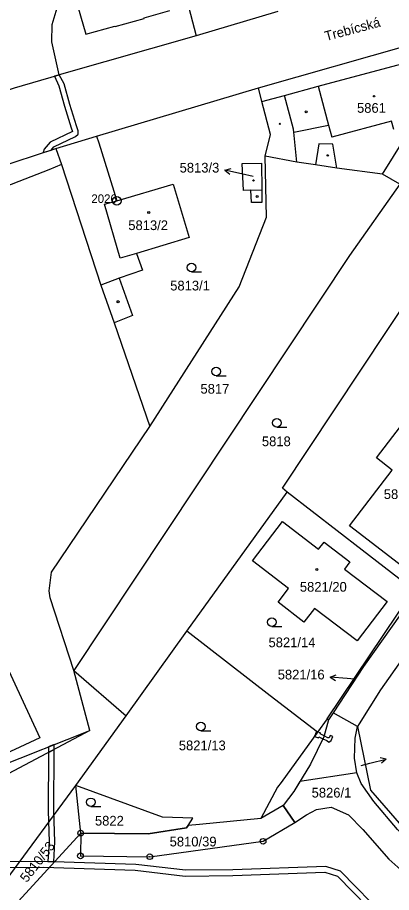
# Model space of a CAD drawing. Extents: x -644096 to -634268, y -1141430 to -1133463.
# Drawn here: x -639985.4 to -639919.9, y -1138868.3 to -1138714.8 of the extents above; entities that cross this region are included whole.
import ezdxf

# ---------------------------------------------------------------- set-up
doc = ezdxf.new("R2010")
doc.units = 0
for name, color, linetype in [('_CIVIL_CONSTRUCTION', 7, 'Continuous'), ('B_Hranice _3D', 7, 'Continuous'), ('M_Svah_Nasyp', 7, 'Continuous'), ('M_Svah_Zarez', 7, 'Continuous'), ('svrsek_osa_sjezdy', 7, 'Continuous'), ('svrsek_osa_VRT', 7, 'Continuous'), ('svrsek_popisy_VRT', 7, 'Continuous'), ('terminal_VRT', 7, 'Continuous')]:
    doc.layers.add(name, color=color, linetype=linetype)

msp = doc.modelspace()

# ---------------------------------------------------------------- linework, layer by layer
at = {"layer": '_CIVIL_CONSTRUCTION'}
for centre, radius in [((-639967.99, -1138746.99), 0.75), ((-639967.99, -1138746.99), 0.03), ((-639974.31, -1138857.89), 0.5), ((-639974.31, -1138857.89), 0.0303), ((-639942.36, -1138859.32), 0.5), ((-639942.36, -1138859.32), 0.0303), ((-639974.35, -1138861.89), 0.5), ((-639974.35, -1138861.89), 0.0303), ((-639962.21, -1138862.02), 0.5), ((-639962.21, -1138862.02), 0.0303)]:
    msp.add_circle(centre, radius, dxfattribs=at)
at = {"layer": 'B_Hranice _3D'}
for points in [[(-639980.86, -1138738.52), (-639979.5, -1138738.08), (-639979.01, -1138737.52), (-639975.19, -1138735.71), (-639974.78, -1138735.32), (-639974.74, -1138734.72), (-639975.04, -1138733.86), (-639976.19, -1138730.08), (-639977.19, -1138726.46), (-639978.08, -1138724.87), (-639978.92, -1138725.11), (-639978.13, -1138726.8), (-639977.15, -1138730.36), (-639976, -1138734.18), (-639975.76, -1138734.86), (-639979.63, -1138736.7), (-639980.7, -1138737.94)], [(-639933.38, -1138840.93), (-639932.83, -1138840.16), (-639933.03, -1138840)], [(-639932.83, -1138840.16), (-639933.38, -1138840.93), (-639932.68, -1138841.18), (-639932.59, -1138840.97), (-639931.88, -1138841.32), (-639931.19, -1138841.63), (-639930.86, -1138841.95), (-639930.41, -1138841.63), (-639930.16, -1138840.95), (-639930.62, -1138840.77), (-639930.77, -1138841.15), (-639931.01, -1138841.17), (-639931.68, -1138840.85), (-639932.39, -1138840.49), (-639932.31, -1138840.3)], [(-639979.94, -1138843.73), (-639978.93, -1138843.2), (-639978.93, -1138842.37), (-639979.93, -1138842.77)], [(-639978.99, -1138853.98), (-639978.93, -1138843.2), (-639979.94, -1138843.73), (-639979.99, -1138854), (-639979.81, -1138859.42), (-639980.04, -1138862.89), (-639979.04, -1138862.92), (-639978.81, -1138859.44)], [(-639936.79, -1138856.03), (-639934.76, -1138854.69), (-639933.02, -1138853.77), (-639930.45, -1138853.32), (-639927.42, -1138854.66), (-639924.92, -1138857.27), (-639920.33, -1138862.44), (-639916.12, -1138866.17), (-639913.35, -1138862.36), (-639913.86, -1138861.98), (-639917.21, -1138858.96), (-639918.84, -1138857.24), (-639922.94, -1138852.32), (-639925.18, -1138849.18), (-639925.95, -1138847.3), (-639935.92, -1138848.85), (-639936.98, -1138850.6), (-639938.87, -1138853.04)], [(-639942.74, -1138855.34), (-639953.49, -1138856.36), (-639955.5, -1138856.54), (-639955.76, -1138856.94), (-639962.51, -1138858.02), (-639974.31, -1138857.89), (-639974.35, -1138861.89), (-639962.21, -1138862.02), (-639942.36, -1138859.32), (-639936.79, -1138856.03), (-639938.87, -1138853.04)], [(-639994.46, -1138862.93), (-640026, -1138878.99), (-640034.4, -1138888.9), (-640052.42, -1138911.61), (-640053.1, -1138912.92), (-640052.21, -1138913.37), (-640051.58, -1138912.15), (-640033.62, -1138889.54), (-640025.36, -1138879.79), (-639994.22, -1138863.93), (-639980.82, -1138863.86), (-639964.74, -1138864.4), (-639956.01, -1138865.41), (-639947.66, -1138865.33), (-639931.53, -1138864.73), (-639929.32, -1138865.46), (-639921.36, -1138873.58), (-639920.79, -1138872.72), (-639928.78, -1138864.58), (-639931.39, -1138863.73), (-639947.68, -1138864.33), (-639955.95, -1138864.41), (-639964.66, -1138863.4), (-639980.8, -1138862.86)]]:
    msp.add_lwpolyline(points, close=True, dxfattribs=at)
at = {"layer": 'M_Svah_Nasyp'}
for p, q in [((-639975.93, -1138708.97), (-639973.41, -1138717.74)), ((-639968.26, -1138716.43), (-639963.17, -1138715.02)), ((-639963.19, -1138714.89), (-639958.67, -1138713.6)), ((-639963.17, -1138715.02), (-639963.19, -1138714.89)), ((-639973.41, -1138717.74), (-639968.34, -1138716.33)), ((-639968.34, -1138716.33), (-639968.26, -1138716.43)), ((-639932.74, -1138726.88), (-639915.79, -1138722.36)), ((-639938.61, -1138728.5), (-639932.74, -1138726.88)), ((-639932.74, -1138726.88), (-639930.9, -1138733.72)), ((-639942.56, -1138729.55), (-639938.61, -1138728.5)), ((-639937.05, -1138734.4), (-639938.61, -1138728.5)), ((-639919.89, -1138732.99), (-639930.34, -1138735.82)), ((-639919.44, -1138734.48), (-639919.89, -1138732.99)), ((-639936.99, -1138734.94), (-639937.05, -1138734.4)), ((-639936.99, -1138734.94), (-639930.9, -1138733.72)), ((-639936.46, -1138740.22), (-639936.99, -1138734.94)), ((-639930.9, -1138733.72), (-639930.34, -1138735.82)), ((-639921.42, -1138742.34), (-639917.61, -1138736.14)), ((-639932.62, -1138736.97), (-639933.21, -1138740.7)), ((-639930.12, -1138737.08), (-639932.62, -1138736.97)), ((-639929.42, -1138741.26), (-639930.12, -1138737.08)), ((-639944.5, -1138745.14), (-639942.59, -1138745.07)), ((-639970.13, -1138747.57), (-639967.99, -1138746.97)), ((-639967.4, -1138757.07), (-639970.13, -1138747.57)), ((-639964.56, -1138756.23), (-639967.4, -1138757.07)), ((-639967.57, -1138760.55), (-639970.79, -1138761.77))]:
    msp.add_line(p, q, dxfattribs=at)
msp.add_lwpolyline([(-639927.25, -1138803.98), (-639919.73, -1138794.22), (-639922.52, -1138792.06), (-639918.28, -1138786.57), (-639908.02, -1138794.44), (-639911.93, -1138799.52), (-639910.03, -1138801), (-639917.89, -1138811.2), (-639927.25, -1138803.98)], dxfattribs=at)
at = {"layer": 'M_Svah_Zarez'}
for centre, radius in [((-639922.92, -1138728.66), 0.117), ((-639934.8, -1138731.4), 0.175), ((-639939.43, -1138733.49), 0.117), ((-639931.05, -1138739.02), 0.117), ((-639944.04, -1138743.42), 0.117), ((-639943.42, -1138746.23), 0.175), ((-639962.4, -1138749.03), 0.175), ((-639967.77, -1138764.68), 0.175), ((-639932.94, -1138811.64), 0.175)]:
    msp.add_circle(centre, radius, dxfattribs=at)
at = {"layer": 'svrsek_osa_sjezdy'}
for p, q in [((-639954.91, -1138759.44), (-639953.16, -1138759.44)), ((-639950.57, -1138777.69), (-639948.82, -1138777.69)), ((-639939.96, -1138786.69), (-639938.21, -1138786.69)), ((-639940.83, -1138821.63), (-639939.08, -1138821.63)), ((-639953.26, -1138839.94), (-639951.51, -1138839.94)), ((-639972.55, -1138853.23), (-639970.8, -1138853.23))]:
    msp.add_line(p, q, dxfattribs=at)
for centre in [(-639954.91, -1138758.69), (-639950.57, -1138776.94), (-639939.96, -1138785.94), (-639940.83, -1138820.88), (-639953.26, -1138839.19), (-639972.55, -1138852.48)]:
    msp.add_circle(centre, 0.75, dxfattribs=at)
at = {"layer": 'svrsek_popisy_VRT'}
for p, q in [((-639949.05, -1138741.6), (-639947.97, -1138741.34)), ((-639946.13, -1138742.28), (-639949.05, -1138741.6)), ((-639949.05, -1138741.6), (-639948.19, -1138742.32)), ((-639944.09, -1138742.75), (-639946.13, -1138742.28)), ((-639930.61, -1138830.52), (-639929.57, -1138830.11)), ((-639927.62, -1138830.78), (-639930.61, -1138830.52)), ((-639930.61, -1138830.52), (-639929.66, -1138831.1)), ((-639926.34, -1138830.9), (-639927.62, -1138830.78)), ((-639923.69, -1138845.64), (-639920.78, -1138844.91)), ((-639920.78, -1138844.91), (-639921.87, -1138844.67)), ((-639920.78, -1138844.91), (-639921.63, -1138845.64)), ((-639925.16, -1138846.02), (-639923.69, -1138845.64))]:
    msp.add_line(p, q, dxfattribs=at)
at = {"layer": 'terminal_VRT'}
for p, q in [((-639939.79, -1138713.8), (-639954.1, -1138718.04)), ((-639954.1, -1138718.04), (-639978.08, -1138724.87)), ((-639943.15, -1138727.17), (-639916.51, -1138719.58)), ((-639971.52, -1138735.66), (-639943.15, -1138727.17)), ((-639978.65, -1138737.8), (-639971.52, -1138735.66)), ((-639971.52, -1138735.66), (-639971.16, -1138736.81)), ((-639978.65, -1138737.8), (-639977.69, -1138740.62)), ((-639977.69, -1138740.62), (-639970.79, -1138761.77)), ((-639970.79, -1138761.77), (-639968.47, -1138768.4)), ((-639968.47, -1138768.4), (-639962.22, -1138786.55)), ((-639955.7, -1138822.48), (-639938.17, -1138798.11)), ((-639931.16, -1138837.86), (-639916.01, -1138815.24)), ((-639966.37, -1138837.31), (-639955.7, -1138822.48)), ((-639972.73, -1138839.91), (-639975.51, -1138829.39)), ((-639975.51, -1138829.39), (-639966.37, -1138837.31)), ((-639975.16, -1138849.52), (-639966.37, -1138837.31)), ((-639930.06, -1138836.8), (-639930.92, -1138838.03)), ((-639925.85, -1138839.21), (-639930.06, -1138836.8)), ((-639931.16, -1138837.86), (-639932.83, -1138840.16)), ((-639930.92, -1138838.03), (-639931.16, -1138837.86)), ((-640010.06, -1138854.71), (-639972.73, -1138839.91)), ((-639972.73, -1138839.91), (-640008.14, -1138858.7)), ((-639974.31, -1138857.89), (-639975.16, -1138849.52))]:
    msp.add_line(p, q, dxfattribs=at)
for points in [[(-639973.33, -1138695.15), (-639966.55, -1138695.62), (-639963.88, -1138694.93), (-639960.4, -1138694.04), (-639958.78, -1138700.1), (-639954.1, -1138718.04)], [(-639978.08, -1138724.87), (-639979.35, -1138719.13), (-639979.33, -1138716.05), (-639976.51, -1138706.68)], [(-639990.4, -1138728.62), (-639985.92, -1138727.18), (-639978.08, -1138724.87)], [(-639942.01, -1138739.16), (-639941.05, -1138735.36), (-639942.56, -1138729.55), (-639943.15, -1138727.17)], [(-640046.26, -1138764.3), (-640000.08, -1138744.84), (-639978.65, -1138737.8)], [(-639971.16, -1138736.81), (-639967.99, -1138746.97), (-639958.11, -1138744.06), (-639955.33, -1138753.44), (-639964.56, -1138756.23), (-639963.49, -1138759.13), (-639967.57, -1138760.55), (-639965.24, -1138767.13), (-639968.47, -1138768.4)], [(-639962.22, -1138786.55), (-639946.56, -1138762.06), (-639941.74, -1138749.85), (-639942.01, -1138739.16)], [(-639918.39, -1138744.04), (-639921.42, -1138742.34), (-639929.42, -1138741.26), (-639933.21, -1138740.7), (-639936.46, -1138740.22), (-639942.01, -1138739.16)], [(-639977.69, -1138740.62), (-639979.87, -1138741.53), (-639991.78, -1138746.19), (-639997.34, -1138748.41), (-640044.9, -1138767.67)], [(-639945.77, -1138745.16), (-639946.03, -1138740.45), (-639942.64, -1138740.4), (-639942.59, -1138745.07), (-639942.56, -1138747.26), (-639944.41, -1138747.3), (-639944.5, -1138745.14), (-639945.77, -1138745.16)], [(-639918.39, -1138744.04), (-639927.24, -1138756.59), (-639975.51, -1138829.39)], [(-639938.17, -1138798.11), (-639938.98, -1138797.41), (-639916.15, -1138762.95), (-639913.9, -1138758.94)], [(-639975.51, -1138829.39), (-639979.67, -1138816.64), (-639979.85, -1138815.39), (-639979.44, -1138812.13), (-639962.22, -1138786.55)], [(-639901.61, -1138795.55), (-639905.19, -1138800.66), (-639913.08, -1138812.03), (-639918.17, -1138819.35), (-639924.75, -1138828.68), (-639930.06, -1138836.8)], [(-639916.01, -1138815.24), (-639925.03, -1138808.28), (-639938.17, -1138798.11)], [(-639932.64, -1138808.08), (-639931.67, -1138806.83), (-639927.16, -1138810.31), (-639928.08, -1138811.57), (-639920.64, -1138817.26), (-639925.9, -1138824.18), (-639933.34, -1138818.5), (-639935.22, -1138820.89), (-639939.75, -1138817.4), (-639937.94, -1138814.99), (-639944.22, -1138810.12), (-639938.96, -1138803.24), (-639932.64, -1138808.08)], [(-639911.47, -1138818.1), (-639921.79, -1138832.77), (-639925.56, -1138838.72), (-639925.85, -1138839.21)], [(-639932.83, -1138840.16), (-639941.11, -1138833.78), (-639955.7, -1138822.48)], [(-640016.94, -1138837.51), (-639989.16, -1138824.63), (-639981.44, -1138841.15), (-640009.2, -1138854.07), (-640016.94, -1138837.51)], [(-639930.92, -1138838.03), (-639931.72, -1138840.98), (-639934.07, -1138845.81), (-639936.98, -1138850.6), (-639938.87, -1138853.04), (-639936.79, -1138856.03)], [(-639913.35, -1138862.36), (-639913.86, -1138861.98), (-639917.21, -1138858.96), (-639918.84, -1138857.24), (-639922.94, -1138852.32), (-639925.18, -1138849.18), (-639925.95, -1138847.3), (-639926.38, -1138844.76), (-639926.24, -1138841.23), (-639925.85, -1138839.21)], [(-639925.85, -1138839.21), (-639923.52, -1138850.34), (-639915.77, -1138859.32), (-639912.48, -1138861.17), (-639913.35, -1138862.36)], [(-639932.83, -1138840.16), (-639939.22, -1138848.98), (-639939.83, -1138849.81), (-639942.74, -1138855.34), (-639953.49, -1138856.36), (-639955.5, -1138856.54)], [(-639991.65, -1138871.4), (-639987.34, -1138866.12), (-639975.16, -1138849.52)], [(-639955.5, -1138856.54), (-639954.66, -1138855.27), (-639960, -1138855.08), (-639975.16, -1138849.52)], [(-639936.79, -1138856.03), (-639934.76, -1138854.69), (-639933.02, -1138853.77), (-639930.45, -1138853.32), (-639927.42, -1138854.66), (-639924.92, -1138857.27), (-639920.33, -1138862.44), (-639916.12, -1138866.17)], [(-639974.31, -1138857.89), (-639974.35, -1138861.89), (-639962.21, -1138862.02), (-639942.36, -1138859.32), (-639936.79, -1138856.03)], [(-639974.31, -1138857.89), (-639962.51, -1138858.02), (-639955.76, -1138856.94), (-639955.5, -1138856.54)], [(-639988.46, -1138873.52), (-639985.91, -1138870.56), (-639974.31, -1138857.89)]]:
    msp.add_lwpolyline(points, dxfattribs=at)

# ---------------------------------------------------------------- texts
at = {"layer": '_CIVIL_CONSTRUCTION'}
msp.add_text('2026', height=1.5, dxfattribs=at).set_placement((-639972.44, -1138747.36))
at = {"layer": 'svrsek_osa_VRT'}
for s, p in [('5861', (-639925.91, -1138731.55)), ('5813/3', (-639956.98, -1138742.03)), ('5813/2', (-639965.97, -1138752.12)), ('5813/1', (-639958.63, -1138762.71)), ('5817', (-639953.33, -1138780.81)), ('5818', (-639942.57, -1138790.02)), ('5821/22', (-639921.22, -1138799.29)), ('5821/20', (-639935.92, -1138815.54)), ('5821/14', (-639941.41, -1138825.28)), ('5821/16', (-639939.8, -1138830.93)), ('5821/13', (-639957.12, -1138843.35)), ('5826/1', (-639933.86, -1138851.64)), ('5822', (-639971.81, -1138856.56)), ('5810/39', (-639958.73, -1138860.22))]:
    msp.add_text(s, height=1.7, dxfattribs=at).set_placement(p)
msp.add_text('5810/53', height=1.7, rotation=52, dxfattribs=at).set_placement((-639983.76, -1138866.67))
at = {"layer": 'svrsek_popisy_VRT'}
msp.add_text('Trebícská', height=1.7, rotation=15, dxfattribs=at).set_placement((-639931.32, -1138718.98))

doc.saveas('drawing.dxf')
